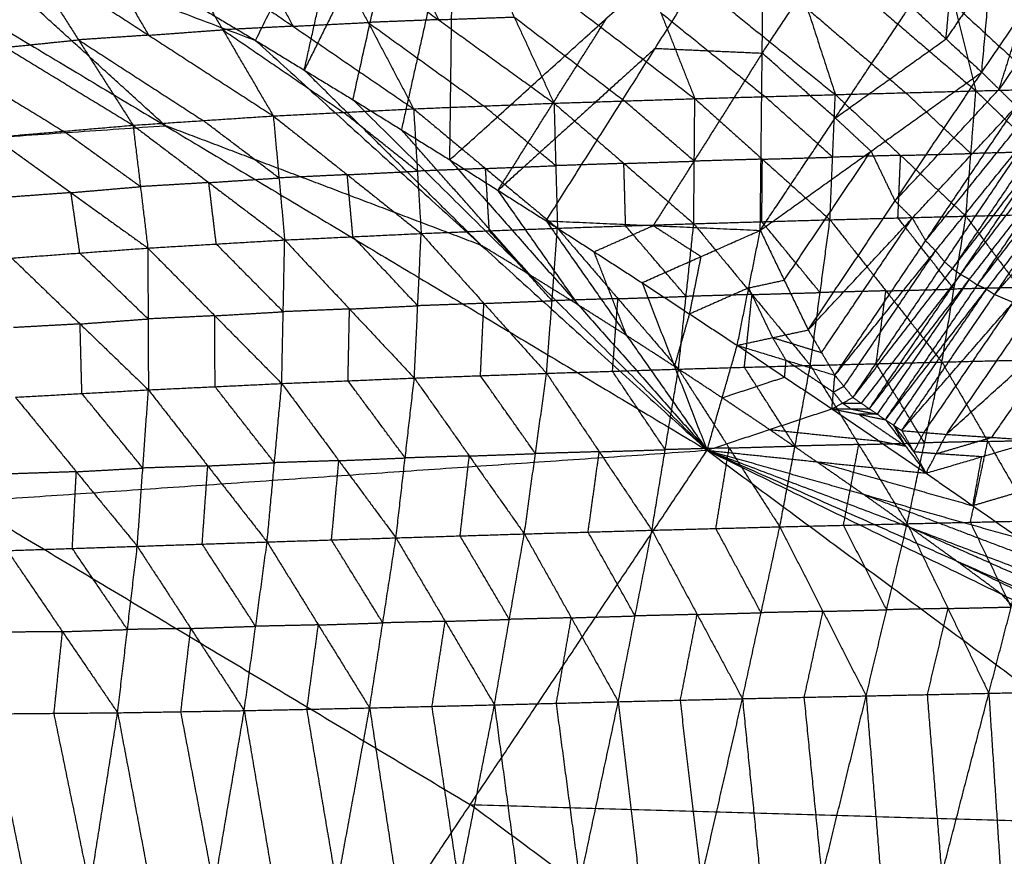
# Model space of a CAD drawing. Header units: millimetres. Extents: x -106 to 110, y -96 to 120.
# Tile 898 of 1020: x 52.01 to 59.65, y 91.9 to 98.4. Entities that reach past the tile are written whole.
import ezdxf

# ---------------------------------------------------------------- set-up
doc = ezdxf.new("R2010")
doc.units = ezdxf.units.MM
doc.header["$MEASUREMENT"] = 0
doc.layers.add('Default', color=7, linetype='Continuous', true_color=0x000000)

msp = doc.modelspace()

# ---------------------------------------------------------------- linework, layer by layer
at = {"layer": 'Default'}
for points in [[(53.8396, 98.2403, 12.4242), (54.6193, 99.8136, 13.1109), (55.3989, 101.3869, 13.7975)], [(54.5959, 97.7798, 12.4242), (54.9974, 99.5834, 13.1109), (55.3989, 101.3869, 13.7975)], [(55.3482, 97.3127, 12.4242), (55.3736, 99.3498, 13.1109), (55.3989, 101.3869, 13.7975)], [(48.933, 100.0992, 12.0172), (51.3863, 99.1698, 12.2207), (53.8396, 98.2403, 12.4242)], [(48.933, 100.0992, 12.0172), (53.1394, 97.578, 12.0172), (57.3458, 95.0568, 12.0172)], [(54.2178, 98.0101, 12.4242), (54.4185, 98.9118, 12.7676), (54.6193, 99.8136, 13.1109)], [(54.9974, 99.5834, 13.1109), (54.6076, 98.7967, 12.7676), (54.2178, 98.0101, 12.4242)], [(55.3482, 97.3127, 12.4242), (56.5684, 98.4157, 13.0721), (57.7886, 99.5187, 13.7199)], [(56.0962, 96.839, 12.4242), (56.9424, 98.1788, 13.0721), (57.7886, 99.5187, 13.7199)], [(57.7585, 96.7649, 12.853), (57.7735, 98.1418, 13.2864), (57.7886, 99.5187, 13.7199)], [(59.4785, 97.9939, 13.6455), (59.5467, 98.758, 13.7262), (59.615, 99.5221, 13.8068)], [(55.3736, 99.3498, 13.1109), (55.1728, 98.448, 12.7676), (54.9721, 97.5463, 12.4242)], [(53.1394, 97.578, 12.0172), (52.2629, 98.3739, 12.1189), (51.3863, 99.1698, 12.2207)], [(59.0985, 99.1837, 11.9352), (59.2658, 98.5161, 10.5218), (59.433, 97.8485, 9.1084)], [(59.0985, 99.1837, 11.9352), (59.8091, 98.53, 10.7057), (60.5197, 97.8764, 9.4762)], [(55.5386, 99.0918, 10.772), (55.8479, 98.4223, 9.4267), (56.1571, 97.7527, 8.0814)], [(55.5386, 99.0918, 10.772), (56.3945, 98.44, 9.5905), (57.2504, 97.7882, 8.409)], [(56.7226, 99.1235, 11.1482), (56.9865, 98.4558, 9.7786), (57.2504, 97.7882, 8.409)], [(56.7226, 99.1235, 11.1482), (57.532, 98.4715, 9.9498), (58.3414, 97.8194, 8.7515)], [(57.9082, 99.1527, 11.5352), (58.1248, 98.486, 10.1433), (58.3414, 97.8194, 8.7515)], [(57.9082, 99.1527, 11.5352), (58.6706, 98.5006, 10.3218), (59.433, 97.8485, 9.1084)], [(53.7776, 99.0211, 10.2251), (53.954, 98.6858, 9.5663), (54.1304, 98.3506, 8.9075)], [(54.3612, 99.0504, 10.4052), (54.714, 98.3799, 9.0875), (55.0669, 97.7094, 7.7698)], [(54.3612, 99.0504, 10.4052), (55.2592, 98.4016, 9.2433), (56.1571, 97.7527, 8.0814)], [(54.9499, 99.0711, 10.5886), (55.1045, 98.7363, 9.9159), (55.2592, 98.4016, 9.2433)], [(57.7735, 98.1418, 13.2864), (58.0648, 98.5783, 13.4906), (58.3562, 99.0148, 13.6948)], [(59.2011, 98.2523, 13.6576), (59.2352, 98.6344, 13.698), (59.2694, 99.0164, 13.7383)], [(52.6178, 98.9499, 9.8676), (52.8137, 98.6155, 9.2245), (53.0096, 98.2811, 8.5814)], [(53.1939, 98.9917, 10.0451), (53.5857, 98.3229, 8.759), (53.9774, 97.654, 7.4729)], [(53.1939, 98.9917, 10.0451), (54.1304, 98.3506, 8.9075), (55.0669, 97.7094, 7.7698)], [(59.4785, 97.9939, 13.6455), (59.8091, 98.4791, 13.7356), (60.1397, 98.9643, 13.8257)], [(52.0417, 98.9081, 9.69), (52.465, 98.2449, 8.4399), (52.8882, 97.5816, 7.1897)], [(52.0417, 98.9081, 9.69), (53.0096, 98.2811, 8.5814), (53.9774, 97.654, 7.4729)], [(50.9096, 98.7917, 9.3377), (51.8989, 98.1867, 8.2637), (52.8882, 97.5816, 7.1897)], [(59.5467, 98.758, 13.7262), (59.3739, 98.5052, 13.6919), (59.2011, 98.2523, 13.6576)], [(53.0793, 98.6942, 12.4242), (53.4595, 98.4673, 12.4242), (53.8396, 98.2403, 12.4242)], [(53.0793, 98.6942, 12.4242), (53.4595, 98.4673, 12.4242), (53.8396, 98.2403, 12.4242)], [(57.7585, 96.7649, 12.853), (58.3411, 97.6379, 13.2614), (58.9238, 98.5108, 13.6698)], [(58.1248, 98.486, 10.1433), (58.506, 98.16, 9.5366), (58.8872, 97.834, 8.9299)], [(58.9238, 98.5108, 13.6698), (59.2011, 98.2523, 13.6576), (59.4785, 97.9939, 13.6455)], [(59.2658, 98.5161, 10.5218), (59.6211, 98.1893, 9.907), (59.9764, 97.8624, 9.2923)], [(59.6131, 97.8612, 13.6389), (59.7111, 98.1702, 13.6872), (59.8091, 98.4791, 13.7356)], [(55.2592, 98.4016, 9.2433), (54.9866, 98.3907, 9.1654), (54.714, 98.3799, 9.0875)], [(55.2592, 98.4016, 9.2433), (55.5535, 98.4119, 9.335), (55.8479, 98.4223, 9.4267)], [(55.7222, 97.0758, 12.4242), (56.1453, 97.7458, 12.7482), (56.5684, 98.4157, 13.0721)], [(55.8479, 98.4223, 9.4267), (56.2758, 98.0964, 8.836), (56.7037, 97.7704, 8.2452)], [(56.9865, 98.4558, 9.7786), (57.3912, 98.1298, 9.1794), (57.7959, 97.8038, 8.5802)], [(53.0096, 98.2811, 8.5814), (53.2976, 98.302, 8.6702), (53.5857, 98.3229, 8.759)], [(54.1304, 98.3506, 8.9075), (53.858, 98.3367, 8.8332), (53.5857, 98.3229, 8.759)], [(53.5857, 98.3229, 8.759), (54.0539, 98.0023, 8.1902), (54.5221, 97.6817, 7.6214)], [(54.1304, 98.3506, 8.9075), (54.4222, 98.3653, 8.9975), (54.714, 98.3799, 9.0875)], [(54.714, 98.3799, 9.0875), (55.163, 98.0555, 8.5066), (55.612, 97.7311, 7.9256)], [(59.9437, 98.3465, 13.729), (59.7784, 98.1039, 13.684), (59.6131, 97.8612, 13.6389)], [(51.8989, 98.1867, 8.2637), (52.1819, 98.2158, 8.3518), (52.465, 98.2449, 8.4399)], [(53.0096, 98.2811, 8.5814), (52.7373, 98.263, 8.5107), (52.465, 98.2449, 8.4399)], [(52.465, 98.2449, 8.4399), (52.9489, 97.9313, 7.8856), (53.4328, 97.6178, 7.3313)], [(58.3411, 97.6379, 13.2614), (58.7711, 97.9451, 13.4595), (59.2011, 98.2523, 13.6576)], [(53.8396, 98.2403, 12.4242), (54.2178, 98.0101, 12.4242), (54.5959, 97.7798, 12.4242)], [(53.8396, 98.2403, 12.4242), (55.5927, 96.6486, 12.2207), (57.3458, 95.0568, 12.0172)], [(53.8396, 98.2403, 12.4242), (54.2178, 98.0101, 12.4242), (54.5959, 97.7798, 12.4242)], [(56.9424, 98.1788, 13.0721), (56.3323, 97.6273, 12.7482), (55.7222, 97.0758, 12.4242)], [(56.9424, 98.1788, 13.0721), (57.358, 98.1603, 13.1793), (57.7735, 98.1418, 13.2864)], [(51.3599, 98.1401, 8.1308), (51.8546, 97.8376, 7.5938), (52.3492, 97.535, 7.0568)], [(57.7735, 98.1418, 13.2864), (57.3504, 97.4719, 12.9625), (56.9274, 96.8019, 12.6386)], [(58.3411, 97.6379, 13.2614), (58.0573, 97.8898, 13.2739), (57.7735, 98.1418, 13.2864)], [(55.5927, 96.6486, 12.2207), (54.9053, 97.3293, 12.3225), (54.2178, 98.0101, 12.4242)], [(57.7585, 96.7649, 12.853), (58.6185, 97.3794, 13.2492), (59.4785, 97.9939, 13.6455)], [(58.1305, 95.9914, 12.632), (58.8045, 96.9927, 13.1387), (59.4785, 97.9939, 13.6455)], [(59.4785, 97.9939, 13.6455), (59.6131, 97.8612, 13.6389), (59.7477, 97.7286, 13.6323)], [(58.8045, 96.9927, 13.1387), (59.2088, 97.4269, 13.3888), (59.6131, 97.8612, 13.6389)], [(59.433, 97.8485, 9.1084), (59.9764, 97.8624, 9.2923), (60.5197, 97.8764, 9.4762)], [(56.1571, 97.7527, 8.0814), (56.7037, 97.7704, 8.2452), (57.2504, 97.7882, 8.409)], [(57.242, 96.8169, 7.2447), (57.2462, 97.3025, 7.8268), (57.2504, 97.7882, 8.409)], [(57.2504, 97.7882, 8.409), (57.7959, 97.8038, 8.5802), (58.3414, 97.8194, 8.7515)], [(57.2504, 97.7882, 8.409), (57.7749, 97.3179, 7.9879), (58.2994, 96.8476, 7.5667)], [(58.3204, 97.3335, 8.1591), (58.0581, 97.5687, 8.3697), (57.7959, 97.8038, 8.5802)], [(58.2994, 96.8476, 7.5667), (58.3204, 97.3335, 8.1591), (58.3414, 97.8194, 8.7515)], [(58.3414, 97.8194, 8.7515), (58.8872, 97.834, 8.9299), (59.433, 97.8485, 9.1084)], [(58.3414, 97.8194, 8.7515), (58.8484, 97.3474, 8.3276), (59.3554, 96.8754, 7.9037)], [(59.3942, 97.3619, 8.506), (59.1407, 97.598, 8.718), (58.8872, 97.834, 8.9299)], [(59.3554, 96.8754, 7.9037), (59.3942, 97.3619, 8.506), (59.433, 97.8485, 9.1084)], [(59.433, 97.8485, 9.1084), (59.9189, 97.3749, 8.6802), (60.4048, 96.9013, 8.2521)], [(53.9774, 97.654, 7.4729), (54.5221, 97.6817, 7.6214), (55.0669, 97.7094, 7.7698)], [(54.5959, 97.7798, 12.4242), (54.9721, 97.5463, 12.4242), (55.3482, 97.3127, 12.4242)], [(54.5959, 97.7798, 12.4242), (55.9709, 96.4183, 12.2207), (57.3458, 95.0568, 12.0172)], [(54.5959, 97.7798, 12.4242), (54.9721, 97.5463, 12.4242), (55.3482, 97.3127, 12.4242)], [(55.0669, 97.7094, 7.7698), (55.612, 97.7311, 7.9256), (56.1571, 97.7527, 8.0814)], [(55.0669, 97.7094, 7.7698), (55.0962, 97.2251, 7.2107), (55.1255, 96.7408, 6.6516)], [(55.0669, 97.7094, 7.7698), (55.6254, 97.2457, 7.3546), (56.184, 96.782, 6.9394)], [(56.1706, 97.2674, 7.5104), (55.8913, 97.4992, 7.718), (55.612, 97.7311, 7.9256)], [(56.1571, 97.7527, 8.0814), (56.1706, 97.2674, 7.5104), (56.184, 96.782, 6.9394)], [(56.1571, 97.7527, 8.0814), (56.6996, 97.2848, 7.663), (57.242, 96.8169, 7.2447)], [(57.2462, 97.3025, 7.8268), (56.975, 97.5365, 8.036), (56.7037, 97.7704, 8.2452)], [(58.1305, 95.9914, 12.632), (58.9391, 96.86, 13.1322), (59.7477, 97.7286, 13.6323)], [(58.3378, 95.6395, 12.5416), (59.0427, 96.6841, 13.087), (59.7477, 97.7286, 13.6323)], [(52.8882, 97.5816, 7.1897), (53.4328, 97.6178, 7.3313), (53.9774, 97.654, 7.4729)], [(53.9774, 97.654, 7.4729), (54.0216, 97.1722, 6.9271), (54.0658, 96.6904, 6.3813)], [(53.9774, 97.654, 7.4729), (54.5515, 97.1974, 7.0622), (55.1255, 96.7408, 6.6516)], [(55.0962, 97.2251, 7.2107), (54.8092, 97.4534, 7.416), (54.5221, 97.6817, 7.6214)], [(58.6185, 97.3794, 13.2492), (58.4798, 97.5086, 13.2553), (58.3411, 97.6379, 13.2614)], [(59.0427, 96.6841, 13.087), (59.4336, 97.1674, 13.358), (59.8245, 97.6508, 13.629)], [(47.3724, 97.1794, 10.5669), (50.2559, 97.3787, 11.292), (53.1394, 97.578, 12.0172)], [(51.8102, 97.4884, 6.9239), (52.3492, 97.535, 7.0568), (52.8882, 97.5816, 7.1897)], [(52.8882, 97.5816, 7.1897), (52.9456, 97.1046, 6.6592), (53.003, 96.6276, 6.1287)], [(52.8882, 97.5816, 7.1897), (53.477, 97.136, 6.7855), (54.0658, 96.6904, 6.3813)], [(55.5927, 96.6486, 12.2207), (54.3661, 97.1133, 12.1189), (53.1394, 97.578, 12.0172)], [(54.0216, 97.1722, 6.9271), (53.7272, 97.395, 7.1292), (53.4328, 97.6178, 7.3313)], [(58.3378, 95.6395, 12.5416), (59.1195, 96.6062, 13.0837), (59.9013, 97.5729, 13.6257)], [(58.4779, 95.4665, 12.5084), (59.1896, 96.5197, 13.0671), (59.9013, 97.5729, 13.6257)], [(51.8102, 97.4884, 6.9239), (52.4066, 97.058, 6.5263), (53.003, 96.6276, 6.1287)], [(52.9456, 97.1046, 6.6592), (52.6474, 97.3198, 6.858), (52.3492, 97.535, 7.0568)], [(55.9709, 96.4183, 12.2207), (55.4715, 96.9823, 12.3225), (54.9721, 97.5463, 12.4242)], [(59.9618, 97.5202, 13.6248), (59.606, 96.9936, 13.3454), (59.2502, 96.467, 13.0661)], [(58.4779, 95.4665, 12.5084), (59.2502, 96.467, 13.0661), (60.0224, 97.4675, 13.6238)], [(58.6055, 95.3785, 12.5078), (59.314, 96.423, 13.0658), (60.0224, 97.4675, 13.6238)], [(59.314, 96.423, 13.0658), (59.7021, 96.925, 13.3451), (60.0903, 97.427, 13.6245)], [(57.7749, 97.3179, 7.9879), (58.0476, 97.3257, 8.0735), (58.3204, 97.3335, 8.1591)], [(57.9445, 96.3782, 12.7425), (58.2815, 96.8788, 12.9959), (58.6185, 97.3794, 13.2492)], [(58.8484, 97.3474, 8.3276), (58.5844, 97.3405, 8.2433), (58.3204, 97.3335, 8.1591)], [(58.6055, 95.3785, 12.5078), (59.3818, 96.3825, 13.0665), (60.1581, 97.3866, 13.6252)], [(58.6185, 97.3794, 13.2492), (58.7115, 97.186, 13.194), (58.8045, 96.9927, 13.1387)], [(58.7306, 95.2938, 12.5081), (59.4444, 96.3402, 13.0667), (60.1581, 97.3866, 13.6252)], [(58.8274, 96.8615, 7.7352), (58.8379, 97.1045, 8.0314), (58.8484, 97.3474, 8.3276)], [(58.8484, 97.3474, 8.3276), (59.1213, 97.3547, 8.4168), (59.3942, 97.3619, 8.506)], [(59.9189, 97.3749, 8.6802), (59.6566, 97.3684, 8.5931), (59.3942, 97.3619, 8.506)], [(59.4444, 96.3402, 13.0667), (59.8369, 96.8472, 13.3471), (60.2294, 97.3542, 13.6275)], [(55.3482, 97.3127, 12.4242), (55.7222, 97.0758, 12.4242), (56.0962, 96.839, 12.4242)], [(55.3482, 97.3127, 12.4242), (56.347, 96.1847, 12.2207), (57.3458, 95.0568, 12.0172)], [(55.3482, 97.3127, 12.4242), (55.7222, 97.0758, 12.4242), (56.0962, 96.839, 12.4242)], [(55.6254, 97.2457, 7.3546), (55.898, 97.2566, 7.4325), (56.1706, 97.2674, 7.5104)], [(56.6996, 97.2848, 7.663), (56.4351, 97.2761, 7.5867), (56.1706, 97.2674, 7.5104)], [(56.6996, 97.2848, 7.663), (56.9729, 97.2937, 7.7449), (57.2462, 97.3025, 7.8268)], [(56.713, 96.7994, 7.092), (56.7063, 97.0421, 7.3775), (56.6996, 97.2848, 7.663)], [(57.7749, 97.3179, 7.9879), (57.5105, 97.3102, 7.9074), (57.2462, 97.3025, 7.8268)], [(57.7707, 96.8322, 7.4057), (57.7728, 97.0751, 7.6968), (57.7749, 97.3179, 7.9879)], [(58.7306, 95.2938, 12.5081), (59.5156, 96.3078, 13.069), (60.3006, 97.3218, 13.6299)], [(58.8563, 95.2098, 12.509), (59.5785, 96.2658, 13.0694), (60.3006, 97.3218, 13.6299)], [(59.5785, 96.2658, 13.0694), (60.0113, 96.763, 13.3526), (60.4442, 97.2601, 13.6358)], [(53.477, 97.136, 6.7855), (53.7493, 97.1541, 6.8563), (54.0216, 97.1722, 6.9271)], [(54.5515, 97.1974, 7.0622), (54.2865, 97.1848, 6.9947), (54.0216, 97.1722, 6.9271)], [(54.5515, 97.1974, 7.0622), (54.8238, 97.2113, 7.1365), (55.0962, 97.2251, 7.2107)], [(54.5956, 96.7156, 6.5164), (54.5736, 96.9565, 6.7893), (54.5515, 97.1974, 7.0622)], [(55.6254, 97.2457, 7.3546), (55.3608, 97.2354, 7.2827), (55.0962, 97.2251, 7.2107)], [(55.6548, 96.7614, 6.7955), (55.6401, 97.0036, 7.075), (55.6254, 97.2457, 7.3546)], [(58.8563, 95.2098, 12.509), (59.7221, 96.2041, 13.0753), (60.5879, 97.1984, 13.6417)], [(59.2033, 95.1805, 12.5974), (59.8956, 96.1895, 13.1195), (60.5879, 97.1984, 13.6417)], [(52.4066, 97.058, 6.5263), (52.6761, 97.0813, 6.5927), (52.9456, 97.1046, 6.6592)], [(53.477, 97.136, 6.7855), (53.2113, 97.1203, 6.7224), (52.9456, 97.1046, 6.6592)], [(53.5344, 96.659, 6.255), (53.5057, 96.8975, 6.5203), (53.477, 97.136, 6.7855)], [(52.4066, 97.058, 6.5263), (52.1425, 97.0387, 6.4686), (51.8784, 97.0193, 6.4109)], [(52.4748, 96.5889, 6.0133), (52.4407, 96.8234, 6.2698), (52.4066, 97.058, 6.5263)], [(56.347, 96.1847, 12.2207), (56.0346, 96.6303, 12.3225), (55.7222, 97.0758, 12.4242)], [(58.9391, 96.86, 13.1322), (58.8718, 96.9263, 13.1355), (58.8045, 96.9927, 13.1387)], [(59.2033, 95.1805, 12.5974), (60.1819, 96.0615, 13.131), (61.1605, 96.9424, 13.6646)], [(58.2994, 96.8476, 7.5667), (58.8274, 96.8615, 7.7352), (59.3554, 96.8754, 7.9037)], [(59.1692, 95.7423, 6.8785), (59.2623, 96.3088, 7.3911), (59.3554, 96.8754, 7.9037)], [(59.3554, 96.8754, 7.9037), (59.8801, 96.8884, 8.0779), (60.4048, 96.9013, 8.2521)], [(59.3554, 96.8754, 7.9037), (59.7694, 96.321, 7.5548), (60.1835, 95.7666, 7.2059)], [(56.0962, 96.839, 12.4242), (56.4682, 96.5988, 12.4242), (56.8401, 96.3587, 12.4242)], [(56.0962, 96.839, 12.4242), (56.721, 95.9479, 12.2207), (57.3458, 95.0568, 12.0172)], [(56.0962, 96.839, 12.4242), (56.4682, 96.5988, 12.4242), (56.8401, 96.3587, 12.4242)], [(56.0962, 96.839, 12.4242), (56.9274, 96.8019, 12.6386), (57.7585, 96.7649, 12.853)], [(56.184, 96.782, 6.9394), (56.713, 96.7994, 7.092), (57.242, 96.8169, 7.2447)], [(56.4682, 96.5988, 12.4242), (56.6978, 96.7004, 12.5314), (56.9274, 96.8019, 12.6386)], [(57.1826, 96.2519, 6.753), (56.9478, 96.5257, 6.9225), (56.713, 96.7994, 7.092)], [(56.9274, 96.8019, 12.6386), (57.1133, 96.6819, 12.6386), (57.2993, 96.5618, 12.6386)], [(57.1231, 95.687, 6.2614), (57.1826, 96.2519, 6.753), (57.242, 96.8169, 7.2447)], [(57.242, 96.8169, 7.2447), (57.7707, 96.8322, 7.4057), (58.2994, 96.8476, 7.5667)], [(57.242, 96.8169, 7.2447), (57.6947, 96.2665, 6.9036), (58.1474, 95.7162, 6.5625)], [(58.2234, 96.2819, 7.0646), (57.997, 96.5571, 7.2351), (57.7707, 96.8322, 7.4057)], [(58.1474, 95.7162, 6.5625), (58.2234, 96.2819, 7.0646), (58.2994, 96.8476, 7.5667)], [(58.2342, 95.8155, 12.5868), (58.5866, 96.3378, 12.8595), (58.9391, 96.86, 13.1322)], [(58.2994, 96.8476, 7.5667), (58.7343, 96.295, 7.2226), (59.1692, 95.7423, 6.8785)], [(59.2623, 96.3088, 7.3911), (59.0448, 96.5852, 7.5631), (58.8274, 96.8615, 7.7352)], [(58.9391, 96.86, 13.1322), (58.9909, 96.772, 13.1096), (59.0427, 96.6841, 13.087)], [(54.0658, 96.6904, 6.3813), (54.5956, 96.7156, 6.5164), (55.1255, 96.7408, 6.6516)], [(55.099, 96.1793, 6.1821), (54.8473, 96.4474, 6.3493), (54.5956, 96.7156, 6.5164)], [(55.0725, 95.6178, 5.7126), (55.099, 96.1793, 6.1821), (55.1255, 96.7408, 6.6516)], [(55.1255, 96.7408, 6.6516), (55.6548, 96.7614, 6.7955), (56.184, 96.782, 6.9394)], [(55.1255, 96.7408, 6.6516), (55.6125, 96.1977, 6.3147), (56.0994, 95.6545, 5.9779)], [(56.1417, 96.2183, 6.4587), (55.8982, 96.4899, 6.6271), (55.6548, 96.7614, 6.7955)], [(56.0994, 95.6545, 5.9779), (56.1417, 96.2183, 6.4587), (56.184, 96.782, 6.9394)], [(56.184, 96.782, 6.9394), (56.6536, 96.2345, 6.6004), (57.1231, 95.687, 6.2614)], [(56.8401, 96.3587, 12.4242), (57.2993, 96.5618, 12.6386), (57.7585, 96.7649, 12.853)], [(57.5798, 95.8719, 12.4242), (57.6691, 96.3184, 12.6386), (57.7585, 96.7649, 12.853)], [(57.7585, 96.7649, 12.853), (57.9445, 96.3782, 12.7425), (58.1305, 95.9914, 12.632)], [(53.003, 96.6276, 6.1287), (53.5344, 96.659, 6.255), (54.0658, 96.6904, 6.3813)], [(54.0543, 96.1329, 5.9241), (53.7944, 96.396, 6.0895), (53.5344, 96.659, 6.255)], [(54.0429, 95.5755, 5.4668), (54.0543, 96.1329, 5.9241), (54.0658, 96.6904, 6.3813)], [(54.0658, 96.6904, 6.3813), (54.5691, 96.1541, 6.047), (55.0725, 95.6178, 5.7126)], [(55.9709, 96.4183, 12.2207), (55.7818, 96.5334, 12.2207), (55.5927, 96.6486, 12.2207)], [(59.1195, 96.6062, 13.0837), (59.0811, 96.6452, 13.0853), (59.0427, 96.6841, 13.087)], [(51.9466, 96.5501, 5.8979), (52.4748, 96.5889, 6.0133), (53.003, 96.6276, 6.1287)], [(53.0054, 96.0769, 5.685), (52.7401, 96.3329, 5.8492), (52.4748, 96.5889, 6.0133)], [(53.003, 96.6276, 6.1287), (53.0054, 96.0769, 5.685), (53.0077, 95.5261, 5.2414)], [(53.003, 96.6276, 6.1287), (53.523, 96.1016, 5.7977), (54.0429, 95.5755, 5.4668)], [(56.721, 95.9479, 12.2207), (56.5946, 96.2733, 12.3225), (56.4682, 96.5988, 12.4242)], [(57.21, 96.1153, 12.4242), (57.2546, 96.3385, 12.5314), (57.2993, 96.5618, 12.6386)], [(58.4078, 95.553, 12.525), (58.7637, 96.0796, 12.8043), (59.1195, 96.6062, 13.0837)], [(59.1195, 96.6062, 13.0837), (59.1546, 96.563, 13.0754), (59.1896, 96.5197, 13.0671)], [(51.9466, 96.5501, 5.8979), (52.4772, 96.0381, 5.5696), (53.0077, 95.5261, 5.2414)], [(59.2502, 96.467, 13.0661), (59.2199, 96.4933, 13.0666), (59.1896, 96.5197, 13.0671)], [(56.347, 96.1847, 12.2207), (56.1589, 96.3015, 12.2207), (55.9709, 96.4183, 12.2207)], [(59.314, 96.423, 13.0658), (58.9278, 95.9227, 12.787), (58.5417, 95.4225, 12.5081)], [(59.2502, 96.467, 13.0661), (59.2821, 96.445, 13.0659), (59.314, 96.423, 13.0658)], [(59.3818, 96.3825, 13.0665), (59.3479, 96.4027, 13.0662), (59.314, 96.423, 13.0658)], [(56.8401, 96.3587, 12.4242), (57.093, 95.7077, 12.2207), (57.3458, 95.0568, 12.0172)], [(56.8401, 96.3587, 12.4242), (57.21, 96.1153, 12.4242), (57.5798, 95.8719, 12.4242)], [(56.8401, 96.3587, 12.4242), (57.21, 96.1153, 12.4242), (57.5798, 95.8719, 12.4242)], [(57.6691, 96.3184, 12.6386), (57.8068, 96.3483, 12.6905), (57.9445, 96.3782, 12.7425)], [(58.6681, 95.3361, 12.508), (59.0249, 95.8593, 12.7872), (59.3818, 96.3825, 13.0665)], [(59.3818, 96.3825, 13.0665), (59.4131, 96.3614, 13.0666), (59.4444, 96.3402, 13.0667)], [(59.5156, 96.3078, 13.069), (59.48, 96.324, 13.0678), (59.4444, 96.3402, 13.0667)], [(57.6947, 96.2665, 6.9036), (57.4387, 96.2592, 6.8283), (57.1826, 96.2519, 6.753)], [(57.6691, 96.3184, 12.6386), (57.4395, 96.2168, 12.5314), (57.21, 96.1153, 12.4242)], [(57.6353, 95.7016, 6.4119), (57.665, 95.984, 6.6577), (57.6947, 96.2665, 6.9036)], [(57.8552, 95.9317, 12.5281), (57.7621, 96.125, 12.5834), (57.6691, 96.3184, 12.6386)], [(57.6947, 96.2665, 6.9036), (57.959, 96.2742, 6.9841), (58.2234, 96.2819, 7.0646)], [(58.7343, 96.295, 7.2226), (58.4788, 96.2884, 7.1436), (58.2234, 96.2819, 7.0646)], [(58.6583, 95.7292, 6.7205), (58.6963, 96.0121, 6.9715), (58.7343, 96.295, 7.2226)], [(58.7343, 96.295, 7.2226), (58.9983, 96.3019, 7.3068), (59.2623, 96.3088, 7.3911)], [(58.7935, 95.2518, 12.5085), (59.1546, 95.7798, 12.7888), (59.5156, 96.3078, 13.069)], [(59.7694, 96.321, 7.5548), (59.5159, 96.3149, 7.4729), (59.2623, 96.3088, 7.3911)], [(59.5156, 96.3078, 13.069), (59.547, 96.2868, 13.0692), (59.5785, 96.2658, 13.0694)], [(59.7221, 96.2041, 13.0753), (59.6503, 96.235, 13.0724), (59.5785, 96.2658, 13.0694)], [(54.5691, 96.1541, 6.047), (54.8341, 96.1667, 6.1145), (55.099, 96.1793, 6.1821)], [(55.6125, 96.1977, 6.3147), (55.3557, 96.1885, 6.2484), (55.099, 96.1793, 6.1821)], [(55.586, 95.6361, 5.8453), (55.5992, 95.9169, 6.08), (55.6125, 96.1977, 6.3147)], [(55.6125, 96.1977, 6.3147), (55.8771, 96.208, 6.3867), (56.1417, 96.2183, 6.4587)], [(56.6536, 96.2345, 6.6004), (56.3976, 96.2264, 6.5295), (56.1417, 96.2183, 6.4587)], [(56.721, 95.9479, 12.2207), (56.534, 96.0663, 12.2207), (56.347, 96.1847, 12.2207)], [(56.6113, 95.6707, 6.1196), (56.6324, 95.9526, 6.36), (56.6536, 96.2345, 6.6004)], [(56.6536, 96.2345, 6.6004), (56.9181, 96.2432, 6.6767), (57.1826, 96.2519, 6.753)], [(59.0298, 95.1952, 12.5532), (59.3759, 95.6997, 12.8142), (59.7221, 96.2041, 13.0753)], [(53.523, 96.1016, 5.7977), (53.2642, 96.0892, 5.7414), (53.0054, 96.0769, 5.685)], [(53.523, 96.1016, 5.7977), (53.7886, 96.1173, 5.8609), (54.0543, 96.1329, 5.9241)], [(53.5253, 95.5508, 5.3541), (53.5241, 95.8262, 5.5759), (53.523, 96.1016, 5.7977)], [(54.5691, 96.1541, 6.047), (54.3117, 96.1435, 5.9855), (54.0543, 96.1329, 5.9241)], [(54.5577, 95.5966, 5.5897), (54.5634, 95.8754, 5.8183), (54.5691, 96.1541, 6.047)], [(57.093, 95.7077, 12.2207), (57.1515, 95.9115, 12.3225), (57.21, 96.1153, 12.4242)], [(52.4772, 96.0381, 5.5696), (52.2189, 96.0239, 5.5196), (51.9606, 96.0096, 5.4696)], [(52.4772, 96.0381, 5.5696), (52.7413, 96.0575, 5.6273), (53.0054, 96.0769, 5.685)], [(52.4912, 95.4976, 5.1414), (52.4842, 95.7679, 5.3555), (52.4772, 96.0381, 5.5696)], [(59.5564, 95.1571, 12.69), (59.8692, 95.6093, 12.9105), (60.1819, 96.0615, 13.131)], [(57.093, 95.7077, 12.2207), (56.907, 95.8278, 12.2207), (56.721, 95.9479, 12.2207)], [(57.5798, 95.8719, 12.4242), (57.8552, 95.9317, 12.5281), (58.1305, 95.9914, 12.632)], [(58.1305, 95.9914, 12.632), (58.2342, 95.8155, 12.5868), (58.3378, 95.6395, 12.5416)], [(57.3458, 95.0568, 12.0172), (57.4628, 95.4643, 12.2207), (57.5798, 95.8719, 12.4242)], [(57.5798, 95.8719, 12.4242), (57.9475, 95.6252, 12.4242), (58.3151, 95.3786, 12.4242)], [(57.5798, 95.8719, 12.4242), (57.9475, 95.6252, 12.4242), (58.3151, 95.3786, 12.4242)], [(57.5798, 95.8719, 12.4242), (57.9588, 95.7557, 12.4829), (58.3378, 95.6395, 12.5416)], [(57.8552, 95.9317, 12.5281), (58.0447, 95.8736, 12.5575), (58.2342, 95.8155, 12.5868)], [(57.9588, 95.7557, 12.4829), (57.907, 95.8437, 12.5055), (57.8552, 95.9317, 12.5281)], [(57.9475, 95.6252, 12.4242), (57.9531, 95.6905, 12.4536), (57.9588, 95.7557, 12.4829)], [(57.9588, 95.7557, 12.4829), (58.1426, 95.6324, 12.4829), (58.3265, 95.5091, 12.4829)], [(58.1474, 95.7162, 6.5625), (58.6583, 95.7292, 6.7205), (59.1692, 95.7423, 6.8785)], [(59.0344, 95.1143, 6.4594), (58.8464, 95.4218, 6.5899), (58.6583, 95.7292, 6.7205)], [(58.8996, 94.4863, 6.0404), (59.0344, 95.1143, 6.4594), (59.1692, 95.7423, 6.8785)], [(59.1692, 95.7423, 6.8785), (59.6763, 95.7544, 7.0422), (60.1835, 95.7666, 7.2059)], [(59.1692, 95.7423, 6.8785), (59.5252, 95.1256, 6.6122), (59.8812, 94.5088, 6.346)], [(55.0725, 95.6178, 5.7126), (55.586, 95.6361, 5.8453), (56.0994, 95.6545, 5.9779)], [(55.9263, 94.4071, 5.2027), (56.0129, 95.0308, 5.5903), (56.0994, 95.6545, 5.9779)], [(56.0994, 95.6545, 5.9779), (56.6113, 95.6707, 6.1196), (57.1231, 95.687, 6.2614)], [(56.0994, 95.6545, 5.9779), (56.5084, 95.0452, 5.7217), (56.9173, 94.4358, 5.4654)], [(57.0202, 95.0614, 5.8634), (56.8157, 95.3661, 5.9915), (56.6113, 95.6707, 6.1196)], [(56.9173, 94.4358, 5.4654), (57.0202, 95.0614, 5.8634), (57.1231, 95.687, 6.2614)], [(57.4628, 95.4643, 12.2207), (57.2779, 95.586, 12.2207), (57.093, 95.7077, 12.2207)], [(57.1231, 95.687, 6.2614), (57.6353, 95.7016, 6.4119), (58.1474, 95.7162, 6.5625)], [(57.1231, 95.687, 6.2614), (57.5166, 95.0747, 6.0036), (57.91, 94.4624, 5.7458)], [(58.0287, 95.0893, 6.1541), (57.832, 95.3954, 6.283), (57.6353, 95.7016, 6.4119)], [(57.91, 94.4624, 5.7458), (58.0287, 95.0893, 6.1541), (58.1474, 95.7162, 6.5625)], [(58.1474, 95.7162, 6.5625), (58.5235, 95.1013, 6.3014), (58.8996, 94.4863, 6.0404)], [(53.0077, 95.5261, 5.2414), (53.5253, 95.5508, 5.3541), (54.0429, 95.5755, 5.4668)], [(53.9293, 94.3444, 4.734), (53.9861, 94.96, 5.1004), (54.0429, 95.5755, 5.4668)], [(54.0429, 95.5755, 5.4668), (54.5577, 95.5966, 5.5897), (55.0725, 95.6178, 5.7126)], [(54.0429, 95.5755, 5.4668), (54.4863, 94.976, 5.2124), (54.9297, 94.3765, 4.9581)], [(55.0011, 94.9971, 5.3353), (54.7794, 95.2969, 5.4625), (54.5577, 95.5966, 5.5897)], [(54.9297, 94.3765, 4.9581), (55.0011, 94.9971, 5.3353), (55.0725, 95.6178, 5.7126)], [(55.0725, 95.6178, 5.7126), (55.4994, 95.0124, 5.4577), (55.9263, 94.4071, 5.2027)], [(56.0129, 95.0308, 5.5903), (55.7994, 95.3335, 5.7178), (55.586, 95.6361, 5.8453)], [(57.4628, 95.4643, 12.2207), (57.7051, 95.5448, 12.3225), (57.9475, 95.6252, 12.4242)], [(58.3151, 95.3786, 12.4242), (58.3265, 95.5091, 12.4829), (58.3378, 95.6395, 12.5416)], [(58.3378, 95.6395, 12.5416), (58.4078, 95.553, 12.525), (58.4779, 95.4665, 12.5084)], [(51.9747, 95.4691, 5.0413), (52.4912, 95.4976, 5.1414), (53.0077, 95.5261, 5.2414)], [(52.9645, 94.9186, 4.8868), (52.7279, 95.2081, 5.0141), (52.4912, 95.4976, 5.1414)], [(52.9213, 94.311, 4.5322), (52.9645, 94.9186, 4.8868), (53.0077, 95.5261, 5.2414)], [(53.0077, 95.5261, 5.2414), (53.4685, 94.9353, 4.9877), (53.9293, 94.3444, 4.734)], [(53.9861, 94.96, 5.1004), (53.7557, 95.2554, 5.2273), (53.5253, 95.5508, 5.3541)], [(58.3265, 95.5091, 12.4829), (58.3671, 95.531, 12.504), (58.4078, 95.553, 12.525)], [(58.3965, 95.4225, 12.4663), (58.3615, 95.4658, 12.4746), (58.3265, 95.5091, 12.4829)], [(51.9747, 95.4691, 5.0413), (52.448, 94.89, 4.7868), (52.9213, 94.311, 4.5322)], [(57.8305, 95.2177, 12.2207), (57.6466, 95.341, 12.2207), (57.4628, 95.4643, 12.2207)], [(58.3151, 95.3786, 12.4242), (58.3965, 95.4225, 12.4663), (58.4779, 95.4665, 12.5084)], [(58.3965, 95.4225, 12.4663), (58.4691, 95.4225, 12.4872), (58.5417, 95.4225, 12.5081)], [(58.4603, 95.3785, 12.466), (58.4284, 95.4005, 12.4662), (58.3965, 95.4225, 12.4663)], [(58.4779, 95.4665, 12.5084), (58.5417, 95.4225, 12.5081), (58.6055, 95.3785, 12.5078)], [(57.3458, 95.0568, 12.0172), (57.8305, 95.2177, 12.2207), (58.3151, 95.3786, 12.4242)], [(58.3151, 95.3786, 12.4242), (58.6806, 95.1287, 12.4242), (59.0461, 94.8788, 12.4242)], [(58.3151, 95.3786, 12.4242), (58.4603, 95.3785, 12.466), (58.6055, 95.3785, 12.5078)], [(58.3151, 95.3786, 12.4242), (58.5229, 95.3362, 12.4662), (58.7306, 95.2938, 12.5081)], [(58.3151, 95.3786, 12.4242), (58.6806, 95.1287, 12.4242), (59.0461, 94.8788, 12.4242)], [(58.4603, 95.3785, 12.466), (58.5642, 95.3573, 12.487), (58.6681, 95.3361, 12.508)], [(58.6681, 95.3361, 12.508), (58.5955, 95.3362, 12.4871), (58.5229, 95.3362, 12.4662)], [(58.5229, 95.3362, 12.4662), (58.7056, 95.2113, 12.4662), (58.8884, 95.0863, 12.4662)], [(58.6055, 95.3785, 12.5078), (58.6681, 95.3361, 12.508), (58.7306, 95.2938, 12.5081)], [(58.7306, 95.2938, 12.5081), (58.7935, 95.2518, 12.5085), (58.8563, 95.2098, 12.509)], [(58.7306, 95.2938, 12.5081), (58.8884, 95.0863, 12.4662), (59.0461, 94.8788, 12.4242)], [(57.8305, 95.2177, 12.2207), (58.2555, 95.1732, 12.3225), (58.6806, 95.1287, 12.4242)], [(58.1959, 94.9678, 12.2207), (58.0132, 95.0928, 12.2207), (57.8305, 95.2177, 12.2207)], [(58.7935, 95.2518, 12.5085), (58.8723, 95.1481, 12.4876), (58.9512, 95.0443, 12.4666)], [(58.8884, 95.0863, 12.4662), (58.8409, 95.1691, 12.4874), (58.7935, 95.2518, 12.5085)], [(58.8563, 95.2098, 12.509), (58.9512, 95.0443, 12.4666), (59.0461, 94.8788, 12.4242)], [(58.8563, 95.2098, 12.509), (59.0298, 95.1952, 12.5532), (59.2033, 95.1805, 12.5974)], [(58.9512, 95.0443, 12.4666), (58.9905, 95.1198, 12.5099), (59.0298, 95.1952, 12.5532)], [(58.5235, 95.1013, 6.3014), (58.779, 95.1078, 6.3804), (59.0344, 95.1143, 6.4594)], [(58.8884, 95.0863, 12.4662), (58.7845, 95.1075, 12.4452), (58.6806, 95.1287, 12.4242)], [(59.5252, 95.1256, 6.6122), (59.2798, 95.1199, 6.5358), (59.0344, 95.1143, 6.4594)], [(59.0461, 94.8788, 12.4242), (59.1247, 95.0297, 12.5108), (59.2033, 95.1805, 12.5974)], [(59.0461, 94.8788, 12.4242), (59.4778, 95.0062, 12.6034), (59.9096, 95.1336, 12.7825)], [(59.1247, 95.0297, 12.5108), (59.3405, 95.0934, 12.6004), (59.5564, 95.1571, 12.69)], [(59.2033, 95.1805, 12.5974), (59.5564, 95.1571, 12.69), (59.9096, 95.1336, 12.7825)], [(59.3904, 94.4976, 6.1932), (59.4578, 94.8116, 6.4027), (59.5252, 95.1256, 6.6122)], [(59.5252, 95.1256, 6.6122), (59.7788, 95.1316, 6.6941), (60.0323, 95.1377, 6.776)], [(45.8117, 94.2595, 9.1165), (51.5787, 94.6582, 10.5669), (57.3458, 95.0568, 12.0172)], [(53.667, 89.5512, 9.1165), (55.5064, 92.304, 10.5669), (57.3458, 95.0568, 12.0172)], [(55.4994, 95.0124, 5.4577), (55.7561, 95.0216, 5.524), (56.0129, 95.0308, 5.5903)], [(56.5084, 95.0452, 5.7217), (56.2606, 95.038, 5.656), (56.0129, 95.0308, 5.5903)], [(56.4218, 94.4214, 5.3341), (56.4651, 94.7333, 5.5279), (56.5084, 95.0452, 5.7217)], [(56.5084, 95.0452, 5.7217), (56.7643, 95.0533, 5.7925), (57.0202, 95.0614, 5.8634)], [(57.5166, 95.0747, 6.0036), (57.2684, 95.068, 5.9335), (57.0202, 95.0614, 5.8634)], [(57.3458, 95.0568, 12.0172), (58.1959, 94.9678, 12.2207), (59.0461, 94.8788, 12.4242)], [(57.3458, 95.0568, 12.0172), (58.5592, 94.7148, 12.2207), (59.7726, 94.3727, 12.4242)], [(57.3458, 95.0568, 12.0172), (58.9203, 94.4585, 12.2207), (60.4947, 93.8602, 12.4242)], [(57.3458, 95.0568, 12.0172), (59.279, 94.1991, 12.2207), (61.2123, 93.3414, 12.4242)], [(57.3458, 95.0568, 12.0172), (59.6355, 93.9365, 12.2207), (61.9252, 92.8163, 12.4242)], [(57.3458, 95.0568, 12.0172), (61.2848, 92.1355, 12.0172), (65.2238, 89.2141, 12.0172)], [(57.4137, 94.4491, 5.6056), (57.4651, 94.7619, 5.8046), (57.5166, 95.0747, 6.0036)], [(57.5166, 95.0747, 6.0036), (57.7726, 95.082, 6.0788), (58.0287, 95.0893, 6.1541)], [(58.5235, 95.1013, 6.3014), (58.2761, 95.0953, 6.2278), (58.0287, 95.0893, 6.1541)], [(58.4048, 94.4744, 5.8931), (58.4642, 94.7878, 6.0973), (58.5235, 95.1013, 6.3014)], [(59.1247, 95.0297, 12.5108), (59.0379, 95.037, 12.4887), (58.9512, 95.0443, 12.4666)], [(59.4778, 95.0062, 12.6034), (59.3013, 95.018, 12.5571), (59.1247, 95.0297, 12.5108)], [(53.4685, 94.9353, 4.9877), (53.7273, 94.9476, 5.0441), (53.9861, 94.96, 5.1004)], [(54.4863, 94.976, 5.2124), (54.2362, 94.968, 5.1564), (53.9861, 94.96, 5.1004)], [(54.4295, 94.3605, 4.8461), (54.4579, 94.6682, 5.0293), (54.4863, 94.976, 5.2124)], [(54.4863, 94.976, 5.2124), (54.7437, 94.9866, 5.2739), (55.0011, 94.9971, 5.3353)], [(55.4994, 95.0124, 5.4577), (55.2503, 95.0048, 5.3965), (55.0011, 94.9971, 5.3353)], [(55.428, 94.3918, 5.0804), (55.4637, 94.7021, 5.269), (55.4994, 95.0124, 5.4577)], [(58.1959, 94.9678, 12.2207), (58.8027, 94.7968, 12.3225), (59.4094, 94.6258, 12.4242)], [(58.5592, 94.7148, 12.2207), (58.3776, 94.8413, 12.2207), (58.1959, 94.9678, 12.2207)], [(59.4094, 94.6258, 12.4242), (59.4436, 94.816, 12.5138), (59.4778, 95.0062, 12.6034)], [(52.448, 94.89, 4.7868), (52.1957, 94.8816, 4.7432), (51.9434, 94.8732, 4.6997)], [(52.4167, 94.2942, 4.4451), (52.4324, 94.5921, 4.6159), (52.448, 94.89, 4.7868)], [(52.448, 94.89, 4.7868), (52.7063, 94.9043, 4.8368), (52.9645, 94.9186, 4.8868)], [(53.4685, 94.9353, 4.9877), (53.2165, 94.9269, 4.9372), (52.9645, 94.9186, 4.8868)], [(53.4253, 94.3277, 4.6331), (53.4469, 94.6315, 4.8104), (53.4685, 94.9353, 4.9877)], [(59.0461, 94.8788, 12.4242), (59.4094, 94.6258, 12.4242), (59.7726, 94.3727, 12.4242)], [(59.0461, 94.8788, 12.4242), (59.4094, 94.6258, 12.4242), (59.7726, 94.3727, 12.4242)], [(59.8411, 94.7532, 12.6034), (59.6252, 94.6895, 12.5138), (59.4094, 94.6258, 12.4242)], [(51.5787, 94.6582, 10.5669), (53.5426, 93.4811, 10.5669), (55.5064, 92.304, 10.5669)], [(58.5592, 94.7148, 12.2207), (59.3465, 94.4156, 12.3225), (60.1337, 94.1165, 12.4242)], [(58.9203, 94.4585, 12.2207), (58.7397, 94.5866, 12.2207), (58.5592, 94.7148, 12.2207)], [(58.8996, 94.4863, 6.0404), (59.3904, 94.4976, 6.1932), (59.8812, 94.5088, 6.346)], [(59.7071, 93.839, 5.9993), (59.5488, 94.1683, 6.0962), (59.3904, 94.4976, 6.1932)], [(59.533, 93.1691, 5.6526), (59.7071, 93.839, 5.9993), (59.8812, 94.5088, 6.346)], [(55.9263, 94.4071, 5.2027), (56.4218, 94.4214, 5.3341), (56.9173, 94.4358, 5.4654)], [(56.7868, 93.7698, 5.1503), (56.6043, 94.0956, 5.2422), (56.4218, 94.4214, 5.3341)], [(56.6563, 93.1037, 4.8351), (56.7868, 93.7698, 5.1503), (56.9173, 94.4358, 5.4654)], [(56.9173, 94.4358, 5.4654), (57.4137, 94.4491, 5.6056), (57.91, 94.4624, 5.7458)], [(56.9173, 94.4358, 5.4654), (57.2687, 93.7815, 5.2804), (57.6202, 93.1272, 5.0953)], [(57.7651, 93.7948, 5.4206), (57.5894, 94.122, 5.5131), (57.4137, 94.4491, 5.6056)], [(57.6202, 93.1272, 5.0953), (57.7651, 93.7948, 5.4206), (57.91, 94.4624, 5.7458)], [(57.91, 94.4624, 5.7458), (58.4048, 94.4744, 5.8931), (58.8996, 94.4863, 6.0404)], [(57.91, 94.4624, 5.7458), (58.2453, 93.8055, 5.5573), (58.5806, 93.1486, 5.3688)], [(58.7401, 93.8175, 5.7046), (58.5725, 94.1459, 5.7988), (58.4048, 94.4744, 5.8931)], [(58.5806, 93.1486, 5.3688), (58.7401, 93.8175, 5.7046), (58.8996, 94.4863, 6.0404)], [(58.8996, 94.4863, 6.0404), (59.2163, 93.8277, 5.8465), (59.533, 93.1691, 5.6526)], [(58.9203, 94.4585, 12.2207), (59.8869, 94.0297, 12.3225), (60.8535, 93.6008, 12.4242)], [(59.279, 94.1991, 12.2207), (59.0996, 94.3288, 12.2207), (58.9203, 94.4585, 12.2207)], [(52.9213, 94.311, 4.5322), (53.4253, 94.3277, 4.6331), (53.9293, 94.3444, 4.734)], [(53.7517, 93.0343, 4.1616), (53.8405, 93.6894, 4.4478), (53.9293, 94.3444, 4.734)], [(53.9293, 94.3444, 4.734), (54.4295, 94.3605, 4.8461), (54.9297, 94.3765, 4.9581)], [(53.9293, 94.3444, 4.734), (54.3274, 93.6999, 4.5502), (54.7255, 93.0555, 4.3663)], [(54.8276, 93.716, 4.6622), (54.6285, 94.0382, 4.7541), (54.4295, 94.3605, 4.8461)], [(54.7255, 93.0555, 4.3663), (54.8276, 93.716, 4.6622), (54.9297, 94.3765, 4.9581)], [(54.9297, 94.3765, 4.9581), (55.428, 94.3918, 5.0804), (55.9263, 94.4071, 5.2027)], [(54.9297, 94.3765, 4.9581), (55.3122, 93.7279, 4.775), (55.6946, 93.0792, 4.592)], [(55.8105, 93.7432, 4.8974), (55.6192, 94.0675, 4.9889), (55.428, 94.3918, 5.0804)], [(55.6946, 93.0792, 4.592), (55.8105, 93.7432, 4.8974), (55.9263, 94.4071, 5.2027)], [(55.9263, 94.4071, 5.2027), (56.2913, 93.7554, 5.0189), (56.6563, 93.1037, 4.8351)], [(51.9121, 94.2774, 4.3581), (52.4167, 94.2942, 4.4451), (52.9213, 94.311, 4.5322)], [(51.9121, 94.2774, 4.3581), (52.3403, 93.6476, 4.169), (52.7686, 93.0178, 3.98)], [(52.8449, 93.6644, 4.2561), (52.6308, 93.9793, 4.3506), (52.4167, 94.2942, 4.4451)], [(52.7686, 93.0178, 3.98), (52.8449, 93.6644, 4.2561), (52.9213, 94.311, 4.5322)], [(52.9213, 94.311, 4.5322), (53.3365, 93.6727, 4.3469), (53.7517, 93.0343, 4.1616)], [(53.8405, 93.6894, 4.4478), (53.6329, 94.0086, 4.5405), (53.4253, 94.3277, 4.6331)], [(45.8117, 94.2595, 9.1165), (49.7393, 91.9053, 9.1165), (53.667, 89.5512, 9.1165)], [(59.279, 94.1991, 12.2207), (60.4239, 93.639, 12.3225), (61.5687, 93.0788, 12.4242)], [(59.6355, 93.9365, 12.2207), (59.4573, 94.0678, 12.2207), (59.279, 94.1991, 12.2207)], [(61.2848, 92.1355, 12.0172), (60.4601, 93.036, 12.1189), (59.6355, 93.9365, 12.2207)], [(58.2453, 93.8055, 5.5573), (58.4927, 93.8115, 5.6309), (58.7401, 93.8175, 5.7046)], [(59.2163, 93.8277, 5.8465), (58.9782, 93.8226, 5.7755), (58.7401, 93.8175, 5.7046)], [(59.0568, 93.1589, 5.5107), (59.1366, 93.4933, 5.6786), (59.2163, 93.8277, 5.8465)], [(59.2163, 93.8277, 5.8465), (59.4617, 93.8334, 5.9229), (59.7071, 93.839, 5.9993)], [(55.3122, 93.7279, 4.775), (55.5613, 93.7355, 4.8362), (55.8105, 93.7432, 4.8974)], [(56.2913, 93.7554, 5.0189), (56.0509, 93.7493, 4.9581), (55.8105, 93.7432, 4.8974)], [(56.1755, 93.0915, 4.7136), (56.2334, 93.4234, 4.8662), (56.2913, 93.7554, 5.0189)], [(56.2913, 93.7554, 5.0189), (56.539, 93.7626, 5.0846), (56.7868, 93.7698, 5.1503)], [(57.2687, 93.7815, 5.2804), (57.0278, 93.7756, 5.2153), (56.7868, 93.7698, 5.1503)], [(57.1382, 93.1155, 4.9652), (57.2035, 93.4485, 5.1228), (57.2687, 93.7815, 5.2804)], [(57.2687, 93.7815, 5.2804), (57.5169, 93.7882, 5.3505), (57.7651, 93.7948, 5.4206)], [(58.2453, 93.8055, 5.5573), (58.0052, 93.8002, 5.4889), (57.7651, 93.7948, 5.4206)], [(58.1004, 93.1379, 5.232), (58.1729, 93.4717, 5.3947), (58.2453, 93.8055, 5.5573)], [(52.3403, 93.6476, 4.169), (52.5926, 93.656, 4.2126), (52.8449, 93.6644, 4.2561)], [(53.3365, 93.6727, 4.3469), (53.0907, 93.6686, 4.3015), (52.8449, 93.6644, 4.2561)], [(53.2601, 93.0261, 4.0708), (53.2983, 93.3494, 4.2089), (53.3365, 93.6727, 4.3469)], [(53.3365, 93.6727, 4.3469), (53.5885, 93.681, 4.3974), (53.8405, 93.6894, 4.4478)], [(54.3274, 93.6999, 4.5502), (54.0839, 93.6947, 4.499), (53.8405, 93.6894, 4.4478)], [(54.2386, 93.0449, 4.264), (54.283, 93.3724, 4.4071), (54.3274, 93.6999, 4.5502)], [(54.3274, 93.6999, 4.5502), (54.5775, 93.708, 4.6062), (54.8276, 93.716, 4.6622)], [(55.3122, 93.7279, 4.775), (55.0699, 93.7219, 4.7186), (54.8276, 93.716, 4.6622)], [(55.2101, 93.0673, 4.4792), (55.2611, 93.3976, 4.6271), (55.3122, 93.7279, 4.775)], [(52.3403, 93.6476, 4.169), (52.0935, 93.6454, 4.131), (51.8467, 93.6432, 4.0929)], [(52.275, 93.0135, 3.9038), (52.3077, 93.3305, 4.0364), (52.3403, 93.6476, 4.169)], [(56.6563, 93.1037, 4.8351), (57.1382, 93.1155, 4.9652), (57.6202, 93.1272, 5.0953)], [(56.9821, 90.3269, 4.2654), (57.3011, 91.727, 4.6804), (57.6202, 93.1272, 5.0953)], [(57.6202, 93.1272, 5.0953), (58.1004, 93.1379, 5.232), (58.5806, 93.1486, 5.3688)], [(57.6202, 93.1272, 5.0953), (57.7589, 91.7354, 4.7979), (57.8977, 90.3436, 4.5004)], [(57.8977, 90.3436, 4.5004), (58.2392, 91.7461, 4.9346), (58.5806, 93.1486, 5.3688)], [(58.2392, 91.7461, 4.9346), (58.1698, 92.442, 5.0833), (58.1004, 93.1379, 5.232)], [(58.5806, 93.1486, 5.3688), (59.0568, 93.1589, 5.5107), (59.533, 93.1691, 5.6526)], [(58.5806, 93.1486, 5.3688), (58.6932, 91.7545, 5.0565), (58.8057, 90.3604, 4.7443)], [(58.8057, 90.3604, 4.7443), (59.1694, 91.7648, 5.1984), (59.533, 93.1691, 5.6526)], [(59.1694, 91.7648, 5.1984), (59.1131, 92.4618, 5.3546), (59.0568, 93.1589, 5.5107)], [(59.533, 93.1691, 5.6526), (60.0102, 93.1794, 5.8003), (60.4874, 93.1896, 5.948)], [(59.533, 93.1691, 5.6526), (59.624, 91.7736, 5.3254), (59.715, 90.378, 4.9982)], [(53.7517, 93.0343, 4.1616), (54.2386, 93.0449, 4.264), (54.7255, 93.0555, 4.3663)], [(54.2183, 90.2819, 3.6393), (54.4719, 91.6687, 4.0028), (54.7255, 93.0555, 4.3663)], [(54.4719, 91.6687, 4.0028), (54.3553, 92.3568, 4.1334), (54.2386, 93.0449, 4.264)], [(54.7255, 93.0555, 4.3663), (55.2101, 93.0673, 4.4792), (55.6946, 93.0792, 4.592)], [(54.7255, 93.0555, 4.3663), (54.9357, 91.6742, 4.0995), (55.1459, 90.2929, 3.8327)], [(55.1459, 90.2929, 3.8327), (55.4202, 91.686, 4.2124), (55.6946, 93.0792, 4.592)], [(55.4202, 91.686, 4.2124), (55.3152, 92.3767, 4.3458), (55.2101, 93.0673, 4.4792)], [(55.6946, 93.0792, 4.592), (56.1755, 93.0915, 4.7136), (56.6563, 93.1037, 4.8351)], [(55.6946, 93.0792, 4.592), (55.8788, 91.6943, 4.3168), (56.0629, 90.3093, 4.0416)], [(56.0629, 90.3093, 4.0416), (56.3596, 91.7065, 4.4384), (56.6563, 93.1037, 4.8351)], [(56.3596, 91.7065, 4.4384), (56.2675, 92.399, 4.576), (56.1755, 93.0915, 4.7136)], [(56.6563, 93.1037, 4.8351), (56.8192, 91.7153, 4.5503), (56.9821, 90.3269, 4.2654)], [(57.3011, 91.727, 4.6804), (57.2197, 92.4212, 4.8228), (57.1382, 93.1155, 4.9652)], [(51.7814, 93.0091, 3.8277), (52.275, 93.0135, 3.9038), (52.7686, 93.0178, 3.98)], [(51.7814, 93.0091, 3.8277), (52.0601, 91.6538, 3.5717), (52.3389, 90.2986, 3.3158)], [(52.5537, 91.6582, 3.6479), (52.4144, 92.3358, 3.7759), (52.275, 93.0135, 3.9038)], [(52.3389, 90.2986, 3.3158), (52.5537, 91.6582, 3.6479), (52.7686, 93.0178, 3.98)], [(52.7686, 93.0178, 3.98), (53.2601, 93.0261, 4.0708), (53.7517, 93.0343, 4.1616)], [(52.7686, 93.0178, 3.98), (53.0266, 91.6499, 3.7231), (53.2847, 90.2819, 3.4661)], [(53.5182, 91.6581, 3.8139), (53.3892, 92.3421, 3.9423), (53.2601, 93.0261, 4.0708)], [(53.2847, 90.2819, 3.4661), (53.5182, 91.6581, 3.8139), (53.7517, 93.0343, 4.1616)], [(53.7517, 93.0343, 4.1616), (53.985, 91.6581, 3.9005), (54.2183, 90.2819, 3.6393)], [(55.5064, 92.304, 10.5669), (58.3956, 92.2197, 11.292), (61.2848, 92.1355, 12.0172)], [(59.4454, 89.3826, 10.5669), (57.4759, 90.8433, 10.5669), (55.5064, 92.304, 10.5669)]]:
    msp.add_open_spline(points, degree=2, dxfattribs=at)

doc.saveas('drawing.dxf')
